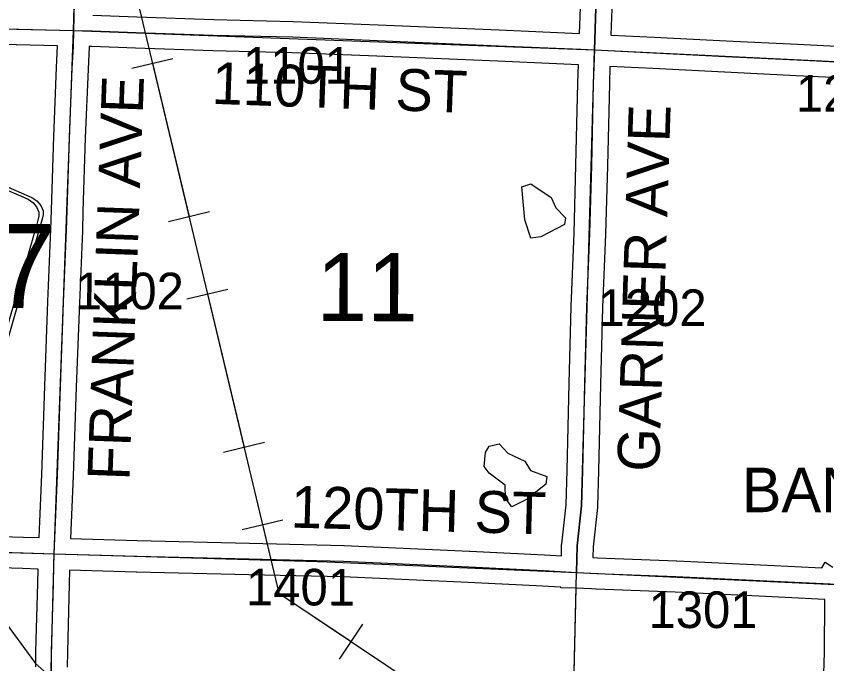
# Model space of a CAD drawing. Extents: x -157.2 to -99.3, y 12.2 to 46.2.
# Drawn here: x -134.532 to -132.984, y 38.637 to 39.874 of the extents above; entities that cross this region are included whole.
import ezdxf

# ---------------------------------------------------------------- set-up
doc = ezdxf.new("R2010")
doc.units = 0
for name, color, linetype in [('tdCoHydroRiver', 7, 'Continuous'), ('tdCoPipe', 7, 'Continuous'), ('tdCoSecRdNmbr', 7, 'Continuous'), ('tdCoSecRdTxt', 7, 'Continuous'), ('tdCoSecRteBand', 7, 'Continuous'), ('tdCoSecRteCL', 7, 'Continuous'), ('tdCoSectLine', 7, 'Continuous'), ('tdCoSectLinePart', 7, 'Continuous'), ('tdCoSectNmbr', 7, 'Continuous'), ('tdCoShieldCoRte', 7, 'Continuous'), ('tdCoStrucSecCoName', 7, 'Continuous'), ('tdCoSurfAsphalt', 7, 'Continuous'), ('tdCoSurfEarth', 7, 'Continuous'), ('tdCoSurfGravel', 7, 'Continuous')]:
    doc.layers.add(name, color=color, linetype=linetype)

msp = doc.modelspace()

# ---------------------------------------------------------------- linework, layer by layer
at = {"layer": 'tdCoHydroRiver'}
for points in [[(-133.5495, 39.4499), (-133.561, 39.485), (-133.567, 39.5483), (-133.5495, 39.554), (-133.5108, 39.5276), (-133.5019, 39.5084), (-133.4836, 39.489), (-133.4855, 39.4764), (-133.5304, 39.4525), (-133.5495, 39.4499)], [(-133.5855, 38.9366), (-133.5976, 38.9528), (-133.5984, 38.978), (-133.6293, 39.0011), (-133.6384, 39.0139), (-133.636, 39.0407), (-133.6293, 39.0531), (-133.6103, 39.0573), (-133.5934, 39.0394), (-133.5607, 39.0242), (-133.5502, 39.0066), (-133.519, 38.9946), (-133.521, 38.9805), (-133.5566, 38.9515), (-133.5855, 38.9366)], [(-134.6058, 38.8338), (-134.6061, 38.8259), (-134.5683, 38.7726), (-134.5512, 38.7137), (-134.4952, 38.6378), (-134.4568, 38.6035), (-134.4263, 38.5694), (-134.41, 38.5373), (-134.3865, 38.4324), (-134.3518, 38.3824), (-134.249, 38.2877)]]:
    msp.add_lwpolyline(points, dxfattribs=at)
at = {"layer": 'tdCoPipe'}
for p, q in [((-134.3111, 39.7749), (-134.2329, 39.7936)), ((-134.2413, 39.4822), (-134.163, 39.5009)), ((-134.2061, 39.3343), (-134.1278, 39.353)), ((-134.1363, 39.0415), (-134.0579, 39.0602)), ((-134.101, 38.8936), (-134.0228, 38.9123)), ((-133.9148, 38.6459), (-133.87, 38.7129))]:
    msp.add_line(p, q, dxfattribs=at)
for points in [[(-135.0122, 40.8982), (-134.3368, 40.0564), (-134.0306, 38.772), (-132.8761, 37.9982), (-132.2245, 37.0435), (-131.7946, 36.2875), (-131.7592, 36.2046)], [(-134.272, 39.7843), (-134.2022, 39.4915)], [(-134.1669, 39.3436), (-134.0971, 39.0509)], [(-134.0618, 38.903), (-134.0306, 38.772), (-133.8924, 38.6794)]]:
    msp.add_lwpolyline(points, dxfattribs=at)
at = {"layer": 'tdCoSecRteBand'}
for points in [[(-133.4565, 39.8412), (-133.4549, 39.8905)], [(-133.395, 39.8886), (-133.3966, 39.8387), (-133.3966, 39.8382), (-133.3961, 39.8382), (-133.3138, 39.8341), (-133.3138, 39.8341), (-133.3137, 39.8341), (-133.1765, 39.8269), (-133.0402, 39.8205), (-132.928, 39.8153)], [(-134.3862, 39.8763), (-134.3021, 39.8733), (-134.1551, 39.8681), (-134.0038, 39.8644), (-134.0036, 39.8644), (-134.0033, 39.8644), (-133.8408, 39.8578), (-133.8408, 39.8578), (-133.8408, 39.8578), (-133.6099, 39.8479), (-133.6099, 39.8479), (-133.6099, 39.8479), (-133.4565, 39.8412)], [(-134.4883, 38.878), (-134.4871, 38.909), (-134.4871, 38.909), (-134.4871, 38.9091), (-134.4831, 38.9985), (-134.4777, 39.1674), (-134.4777, 39.1675), (-134.4777, 39.1676), (-134.4716, 39.3289), (-134.4716, 39.329), (-134.4716, 39.329), (-134.4659, 39.4665), (-134.4647, 39.5038), (-134.4605, 39.6441), (-134.4605, 39.6442), (-134.4605, 39.6444), (-134.455, 39.7759), (-134.455, 39.7759), (-134.455, 39.776), (-134.4531, 39.8176), (-134.5317, 39.8193), (-134.5318, 39.8193), (-134.532, 39.8193), (-134.709, 39.8247)], [(-133.4911, 38.8433), (-133.4907, 38.8633), (-133.4907, 38.8646), (-133.4905, 38.8659), (-133.4823, 38.9409), (-133.4803, 39.0072), (-133.4766, 39.1723), (-133.4766, 39.1724), (-133.4766, 39.1725), (-133.4724, 39.3195), (-133.4724, 39.3196), (-133.4724, 39.3198), (-133.467, 39.46), (-133.4633, 39.5899), (-133.4596, 39.7465), (-133.4596, 39.7466), (-133.4596, 39.7467), (-133.4585, 39.7812), (-133.6125, 39.788), (-133.8433, 39.7978), (-134.0055, 39.8045), (-134.1567, 39.8082), (-134.1569, 39.8082), (-134.157, 39.8082), (-134.3043, 39.8133), (-134.3881, 39.8163), (-134.3931, 39.8164), (-134.3931, 39.8161), (-134.3931, 39.8157), (-134.3931, 39.8154), (-134.3951, 39.7733), (-134.4005, 39.6421), (-134.4047, 39.502), (-134.4047, 39.5019), (-134.4047, 39.5019), (-134.4059, 39.4644), (-134.4059, 39.4643), (-134.4059, 39.4641), (-134.4116, 39.3266), (-134.4178, 39.1654), (-134.4232, 38.9964), (-134.4232, 38.9962), (-134.4232, 38.996), (-134.4271, 38.9065), (-134.4283, 38.8762), (-134.3013, 38.8724), (-134.0866, 38.8672), (-133.9068, 38.8631), (-133.9065, 38.863), (-133.9062, 38.863), (-133.6665, 38.8524), (-133.6663, 38.8524), (-133.6662, 38.8524), (-133.5237, 38.845), (-133.5237, 38.845), (-133.5236, 38.845), (-133.4911, 38.8433)], [(-132.9308, 39.7554), (-133.0429, 39.7606), (-133.043, 39.7606), (-133.043, 39.7606), (-133.1793, 39.767), (-133.1794, 39.767), (-133.1795, 39.767), (-133.3168, 39.7742), (-133.3986, 39.7782), (-133.3996, 39.7449), (-133.4033, 39.5885), (-133.4033, 39.5884), (-133.4033, 39.5883), (-133.407, 39.4581), (-133.407, 39.458), (-133.4071, 39.4578), (-133.4125, 39.3176), (-133.4167, 39.1709), (-133.4204, 39.0058), (-133.4204, 39.0057), (-133.4204, 39.0056), (-133.4223, 38.938), (-133.4224, 38.9368), (-133.4225, 38.9356), (-133.4307, 38.8607), (-133.4312, 38.8401), (-133.4225, 38.8396), (-133.2714, 38.8339), (-133.2712, 38.8339), (-133.271, 38.8339), (-133.111, 38.8263), (-133.111, 38.8263), (-133.1109, 38.8263), (-133.0063, 38.8211), (-132.994, 38.8204), (-132.9874, 38.8309), (-132.9728, 38.8218)], [(-134.6246, 38.8823), (-134.5181, 38.8788), (-134.4883, 38.878)], [(-134.4948, 38.6313), (-134.4945, 38.6605), (-134.4945, 38.6607), (-134.4945, 38.661), (-134.4911, 38.7906), (-134.4905, 38.818), (-134.52, 38.8189), (-134.52, 38.8189), (-134.52, 38.8189), (-134.6265, 38.8223)], [(-132.9932, 38.5161), (-132.989, 38.6593), (-132.9879, 38.7593), (-132.9883, 38.7601), (-133.1139, 38.7664), (-133.2738, 38.774), (-133.425, 38.7797), (-133.4253, 38.7797), (-133.4255, 38.7797), (-133.4334, 38.7801), (-133.4628, 38.7817), (-133.4923, 38.7823), (-133.4923, 38.7833), (-133.4933, 38.7833), (-133.5268, 38.7851), (-133.6692, 38.7925), (-133.9085, 38.8031), (-134.088, 38.8073), (-134.088, 38.8073), (-134.088, 38.8073), (-134.3028, 38.8124), (-134.3029, 38.8124), (-134.3029, 38.8124), (-134.4304, 38.8162), (-134.4305, 38.8162), (-134.4311, 38.7893), (-134.4311, 38.7892), (-134.4311, 38.7891), (-134.4345, 38.6597), (-134.4348, 38.6306)]]:
    msp.add_lwpolyline(points, dxfattribs=at)
at = {"layer": 'tdCoSecRteCL'}
for points in [[(-134.4224, 39.847), (-134.4211, 39.8989), (-134.4199, 39.9731), (-134.4169, 40.0767), (-134.4149, 40.1342), (-134.4122, 40.2511), (-134.4095, 40.3058), (-134.4075, 40.3993), (-134.4061, 40.4659), (-134.4012, 40.6012), (-134.397, 40.7477), (-134.3954, 40.7988)], [(-133.4276, 39.8097), (-133.4249, 39.8895), (-133.424, 39.9218), (-133.4193, 40.0466), (-133.4166, 40.164), (-133.4153, 40.1966), (-133.4126, 40.2945), (-133.4097, 40.3726), (-133.4042, 40.5265), (-133.4006, 40.6433), (-133.3994, 40.6721), (-133.3984, 40.6956), (-133.3981, 40.721), (-133.3969, 40.7654)], [(-135.4151, 39.8708), (-135.35, 39.8705), (-135.2531, 39.8685), (-135.102, 39.865), (-134.9656, 39.8613), (-134.8477, 39.8586), (-134.7081, 39.8547), (-134.5311, 39.8492), (-134.4224, 39.847)], [(-134.4595, 38.8471), (-134.4571, 38.9078), (-134.4532, 38.9973), (-134.4477, 39.1665), (-134.4416, 39.3278), (-134.4359, 39.4654), (-134.4347, 39.5029), (-134.4305, 39.6432), (-134.4251, 39.7746), (-134.4231, 39.8168), (-134.4224, 39.847)], [(-134.4224, 39.847), (-134.3873, 39.8463), (-134.3032, 39.8433), (-134.156, 39.8382), (-134.0046, 39.8345), (-133.8421, 39.8278), (-133.6112, 39.8179), (-133.4541, 39.811), (-133.4276, 39.8097)], [(-133.4617, 38.8117), (-133.4607, 38.8627), (-133.4523, 38.9389), (-133.4503, 39.0064), (-133.4466, 39.1717), (-133.4425, 39.3186), (-133.437, 39.459), (-133.4333, 39.5892), (-133.4296, 39.7458), (-133.4276, 39.8097)], [(-133.4276, 39.8097), (-133.3153, 39.8041), (-133.1779, 39.797), (-133.0416, 39.7906), (-132.9294, 39.7854), (-132.7513, 39.7767), (-132.6379, 39.7696), (-132.558, 39.7661), (-132.4413, 39.7621), (-132.429, 39.7617), (-132.2872, 39.756), (-132.1188, 39.7501), (-132.0209, 39.7472), (-131.9012, 39.7427)], [(-135.4476, 38.8764), (-135.3982, 38.8745), (-135.1748, 38.8681), (-135.017, 38.8644), (-134.7943, 38.857), (-134.6256, 38.8523), (-134.5191, 38.8488), (-134.4595, 38.8471)], [(-134.4853, 37.8484), (-134.4847, 37.8649), (-134.4833, 37.9478), (-134.4796, 38.0859), (-134.4786, 38.128), (-134.4746, 38.2577), (-134.4734, 38.2974), (-134.4704, 38.4), (-134.4682, 38.4706), (-134.4648, 38.6309), (-134.4645, 38.6602), (-134.4611, 38.7899), (-134.4603, 38.8264), (-134.4595, 38.8471)], [(-134.4595, 38.8471), (-134.3021, 38.8424), (-134.0873, 38.8373), (-133.9075, 38.8331), (-133.6678, 38.8225), (-133.5252, 38.8151), (-133.4617, 38.8117)], [(-133.4617, 38.8117), (-133.4239, 38.8096), (-133.2725, 38.804), (-133.1124, 38.7963), (-132.9779, 38.7896)]]:
    msp.add_lwpolyline(points, dxfattribs=at)
at = {"layer": 'tdCoSectLine'}
for points in [[(-134.4227, 39.847), (-134.3958, 40.7988)], [(-133.4279, 39.8097), (-133.3972, 40.7654)], [(-135.4154, 39.8708), (-134.4227, 39.847)], [(-134.4599, 38.8471), (-134.4227, 39.847)], [(-134.4227, 39.847), (-133.4279, 39.8097)], [(-133.4621, 38.8117), (-133.4611, 38.8627), (-133.4527, 38.9389), (-133.4279, 39.8097)], [(-133.4279, 39.8097), (-132.4288, 39.7616)], [(-135.448, 38.8764), (-134.4599, 38.8471)], [(-134.4857, 37.8484), (-134.4599, 38.8471)], [(-134.4599, 38.8471), (-133.9571, 38.8322), (-133.9384, 38.8317), (-133.4621, 38.8117)], [(-133.4858, 37.8101), (-133.4621, 38.8117)], [(-133.4621, 38.8117), (-132.4603, 38.765)]]:
    msp.add_lwpolyline(points, dxfattribs=at)
at = {"layer": 'tdCoSectLinePart'}
msp.add_lwpolyline([(-133.4851, 37.8401), (-133.4628, 38.7816)], dxfattribs=at)
at = {"layer": 'tdCoShieldCoRte'}
for points in [[(-134.8071, 39.1927), (-134.889, 39.4756), (-134.8929, 39.4887), (-134.8936, 39.4946), (-134.8936, 39.5025), (-134.8894, 39.5128), (-134.8821, 39.5213), (-134.8725, 39.5279), (-134.7053, 39.6003), (-134.6977, 39.6019), (-134.6873, 39.6028), (-134.6769, 39.6019), (-134.6694, 39.6003), (-134.5021, 39.5279), (-134.4925, 39.5213), (-134.4852, 39.5128), (-134.481, 39.5025), (-134.481, 39.4946), (-134.4817, 39.4887), (-134.4856, 39.4756), (-134.5676, 39.1927)], [(-134.8012, 39.199), (-134.8809, 39.4743), (-134.8847, 39.4869), (-134.8854, 39.4926), (-134.8854, 39.5001), (-134.8813, 39.51), (-134.8743, 39.5181), (-134.8651, 39.5245), (-134.7045, 39.594), (-134.6973, 39.5956), (-134.6873, 39.5964), (-134.6773, 39.5956), (-134.6701, 39.594), (-134.5095, 39.5245), (-134.5003, 39.5181), (-134.4933, 39.51), (-134.4893, 39.5001), (-134.4893, 39.4926), (-134.49, 39.4869), (-134.4937, 39.4743), (-134.5734, 39.199)]]:
    msp.add_lwpolyline(points, close=True, dxfattribs=at)
at = {"layer": 'tdCoSurfAsphalt'}
msp.add_lwpolyline([(-134.7081, 39.8547), (-134.5311, 39.8492), (-134.4224, 39.847), (-134.3873, 39.8463), (-134.3032, 39.8433), (-134.156, 39.8382), (-134.0046, 39.8345), (-133.8421, 39.8278), (-133.6112, 39.8179), (-133.4541, 39.811), (-133.4276, 39.8097), (-133.3153, 39.8041), (-133.1779, 39.797), (-133.0416, 39.7906), (-132.9294, 39.7854), (-132.7513, 39.7767), (-132.6379, 39.7696), (-132.558, 39.7661), (-132.4413, 39.7621)], dxfattribs=at)
at = {"layer": 'tdCoSurfEarth'}
msp.add_lwpolyline([(-133.4617, 38.8117), (-133.4607, 38.8627), (-133.4523, 38.9389), (-133.4503, 39.0064), (-133.4466, 39.1717), (-133.4425, 39.3186), (-133.437, 39.459), (-133.4333, 39.5892), (-133.4296, 39.7458), (-133.4276, 39.8097)], dxfattribs=at)
at = {"layer": 'tdCoSurfGravel'}
for points in [[(-134.4224, 39.847), (-134.4211, 39.8989), (-134.4199, 39.9731), (-134.4169, 40.0767), (-134.4149, 40.1342), (-134.4122, 40.2511), (-134.4095, 40.3058), (-134.4075, 40.3993), (-134.4061, 40.4659), (-134.4012, 40.6012), (-134.397, 40.7477), (-134.3954, 40.7988)], [(-133.4276, 39.8097), (-133.4249, 39.8895), (-133.424, 39.9218), (-133.4193, 40.0466), (-133.4166, 40.164), (-133.4153, 40.1966), (-133.4126, 40.2945), (-133.4097, 40.3726), (-133.4042, 40.5265), (-133.4006, 40.6433), (-133.3994, 40.6721), (-133.3984, 40.6956), (-133.3981, 40.721), (-133.3969, 40.7654)], [(-134.4853, 37.8484), (-134.4847, 37.8649), (-134.4833, 37.9478), (-134.4796, 38.0859), (-134.4786, 38.128), (-134.4746, 38.2577), (-134.4734, 38.2974), (-134.4704, 38.4), (-134.4682, 38.4706), (-134.4648, 38.6309), (-134.4645, 38.6602), (-134.4611, 38.7899), (-134.4603, 38.8264), (-134.4595, 38.8471), (-134.4571, 38.9078), (-134.4532, 38.9973), (-134.4477, 39.1665), (-134.4416, 39.3278), (-134.4359, 39.4654), (-134.4347, 39.5029), (-134.4305, 39.6432), (-134.4251, 39.7746), (-134.4231, 39.8168), (-134.4224, 39.847)], [(-134.6256, 38.8523), (-134.5191, 38.8488), (-134.4595, 38.8471), (-134.3021, 38.8424), (-134.0873, 38.8373), (-133.9075, 38.8331), (-133.6678, 38.8225), (-133.5252, 38.8151), (-133.4617, 38.8117), (-133.4239, 38.8096), (-133.2725, 38.804), (-133.1124, 38.7963), (-132.9779, 38.7896), (-132.9645, 38.7889), (-132.9535, 38.7884), (-132.8661, 38.7842), (-132.7036, 38.7759), (-132.5913, 38.7707), (-132.4271, 38.7635), (-132.202, 38.7561), (-132.0357, 38.7507), (-131.9261, 38.7467)]]:
    msp.add_lwpolyline(points, dxfattribs=at)

# ---------------------------------------------------------------- texts
at = {"layer": 'tdCoSecRdNmbr'}
for s, rotation, p in [('1101', 359.8977, (-134.0993, 39.7454)), ('1201', 359.8985, (-133.0436, 39.6917)), ('1102', 359.8974, (-134.4203, 39.3145)), ('1202', 359.8982, (-133.4221, 39.2825)), ('1401', 359.8977, (-134.0935, 38.7487)), ('1301', 359.8983, (-133.3249, 38.7055))]:
    msp.add_text(s, height=0.07, rotation=rotation, dxfattribs=at).set_placement(p)
at = {"layer": 'tdCoSecRdTxt'}
for s, rotation, p in [('110TH ST', 357.9514, (-134.1597, 39.7069)), ('FRANKLIN AVE', 87.9137, (-134.3162, 38.9864)), ('GARNER AVE', 88.1791, (-133.3047, 39.003)), ('120TH ST', 358.4783, (-134.0085, 38.8973))]:
    msp.add_text(s, height=0.08, rotation=rotation, dxfattribs=at).set_placement(p)
at = {"layer": 'tdCoSectNmbr'}
msp.add_text('11', height=0.13, rotation=359.8977, dxfattribs=at).set_placement((-133.9587, 39.2918))
at = {"layer": 'tdCoShieldCoRte'}
msp.add_text('K57', height=0.16, dxfattribs=at).set_placement((-134.8378, 39.317))
at = {"layer": 'tdCoStrucSecCoName'}
msp.add_text('BANNER D-28', height=0.085, dxfattribs=at).set_placement((-133.1468, 38.9267))

doc.saveas('drawing.dxf')
